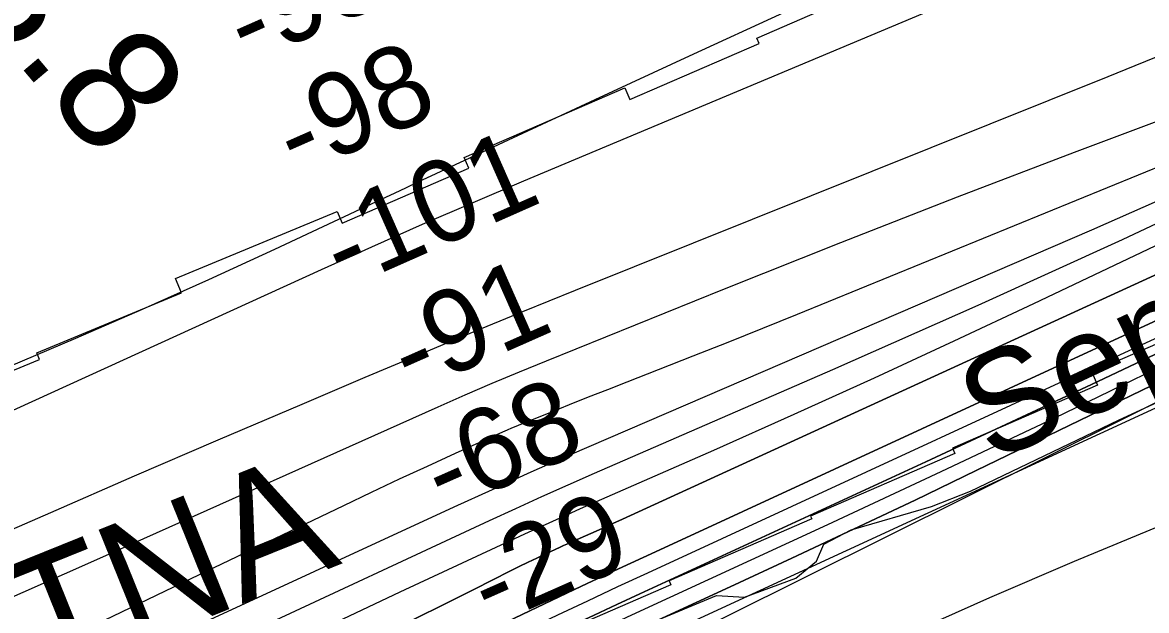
# Model space of a CAD drawing. Extents: x 3651524 to 3689615, y 505651 to 531377.
# Drawn here: x 3679049 to 3679967, y 516815 to 517295 of the extents above; entities that cross this region are included whole.
import ezdxf

# ---------------------------------------------------------------- set-up
doc = ezdxf.new("R2010")
doc.units = 0
for name, color, linetype in [('V-GRID-MAJR', 7, 'Continuous'), ('V-RIVR-EDGE', 7, 'Continuous'), ('V-RIVR-IDEN', 7, 'Continuous'), ('V-RIVR-RANG', 7, 'Continuous'), ('V-RRAP-FSHR', 7, 'Continuous'), ('V-RRAP-RVMT', 7, 'Continuous'), ('V-RRAP-RVMT-IDEN', 7, 'Continuous'), ('V-SURV-IDEN', 7, 'Continuous'), ('V-TOPO-DPTH', 7, 'Continuous'), ('V-TOPO-MAJR', 7, 'Continuous'), ('V-TOPO-MINR', 7, 'Continuous'), ('V-TOPO-WATR', 7, 'Continuous')]:
    doc.layers.add(name, color=color, linetype=linetype)

msp = doc.modelspace()

# ---------------------------------------------------------------- linework, layer by layer
at = {"layer": 'V-GRID-MAJR'}
msp.add_spline([(3655702.37, 517123.07), (3660982.023, 517177.978), (3666261.669, 517233.653), (3671541.307, 517290.097), (3676820.936, 517347.309), (3682100.557, 517405.288), (3687380.17, 517464.035)], degree=3, dxfattribs=at)
at = {"layer": 'V-RIVR-EDGE'}
msp.add_lwpolyline([(3678997.313, 516461.338), (3679081.485, 516512.758), (3679110.381, 516545.104), (3679132.694, 516585.871), (3679168.137, 516595.389), (3679219.805, 516611.47), (3679293.093, 516631.099), (3679363.42, 516666.945), (3679412.773, 516717.851), (3679447.676, 516751.983), (3679505.365, 516775.253), (3679543.799, 516780.561), (3679561.268, 516804.531), (3679615.353, 516827.21), (3679638.162, 516825.953), (3679680.224, 516841.457), (3679697.067, 516855.223), (3679703.104, 516869.016), (3679725.346, 516880.967), (3679790.828, 516900.016), (3679822.677, 516912.544), (3679943.486, 516970.477), (3680008.395, 517000.333)], dxfattribs=at)
at = {"layer": 'V-RRAP-FSHR'}
msp.add_lwpolyline([(3676687.122, 515122.157), (3676669.671, 515433.303), (3676704.575, 515496.801), (3677047.074, 515676.716), (3677793.157, 515943.413), (3678377.803, 516155.078), (3678796.656, 516358.274), (3679022.229, 516447.237), (3679230.65, 516614.583), (3680015.882, 517005.612), (3680504.43, 517186.381), (3680687.746, 517283.253), (3681246.926, 517568.878), (3682033.887, 518068.532), (3682134.527, 518136.344)], dxfattribs=at)
at = {"layer": 'V-RRAP-RVMT'}
for points in [[(3678945.598, 516971.689), (3679062.565, 517019.98), (3679060.306, 517025.43), (3679178.358, 517074.261), (3679173.413, 517086.064), (3679305.642, 517140.699), (3679309.551, 517131.184), (3679413.209, 517176.129), (3679409.337, 517184.718), (3679540.501, 517241.661), (3679544.619, 517232.266), (3679650.133, 517277.995), (3679648.192, 517282.337), (3679769.829, 517335.206)], [(3680040.19, 517061.073), (3679921.761, 517009.534), (3679926.463, 516998.917), (3679808.055, 516947.552), (3679809.997, 516943.207), (3679692.225, 516891.947), (3679693.16, 516889.817), (3679576.554, 516839.175), (3679577.933, 516836.024), (3679453.805, 516782.097), (3679456.529, 516775.451), (3679338.598, 516726.694), (3679341.231, 516720.23), (3679209.012, 516665.59), (3679196, 516697.701), (3679088.501, 516653.372), (3679093.887, 516640.379), (3678972.601, 516590.263)]]:
    msp.add_lwpolyline(points, dxfattribs=at)
at = {"layer": 'V-TOPO-DPTH'}
for points in [[(3679342.444, 516700.211), (3679512.124, 516664.724), (3679529.256, 516676.644), (3679548.868, 516689.195), (3679556.804, 516694.058), (3679564.857, 516698.708), (3679573.085, 516703.04), (3679581.431, 516707.159), (3679701.091, 516763.339), (3679769.595, 516794.841), (3679838.418, 516825.613), (3679907.719, 516855.292), (3679977.34, 516884.241), (3680528.886, 517108.469), (3680546.774, 517115.682), (3680564.69, 517122.825), (3680582.647, 517129.864), (3680600.631, 517136.834), (3681121.7, 517417.46)], [(3678892.354, 516600.347), (3679110.047, 516710.24), (3679171.48, 516740.89), (3679233.101, 516771.151), (3679295.004, 516800.831), (3679357.096, 516830.122), (3679458.947, 516877.584), (3679470.272, 516882.816), (3679481.618, 516887.999), (3679492.999, 516893.108), (3679504.401, 516898.167), (3679613.141, 516945.995), (3679678.797, 516975.221), (3679744.276, 517004.835), (3679809.489, 517035.03), (3679874.525, 517065.613), (3680523.944, 517374.527)], [(3678892.354, 516600.347), (3679110.047, 516710.24), (3679171.48, 516740.89), (3679233.101, 516771.151), (3679295.004, 516800.831), (3679357.096, 516830.122), (3679458.947, 516877.584), (3679470.272, 516882.816), (3679481.618, 516887.999), (3679492.999, 516893.108), (3679504.401, 516898.167), (3679613.141, 516945.995), (3679678.797, 516975.221), (3679744.276, 517004.835), (3679809.489, 517035.03), (3679874.525, 517065.613), (3680523.944, 517374.527)], [(3678865.569, 516556.724), (3679373.783, 516810.513), (3679388.395, 516817.815), (3679403.005, 516825.124), (3679417.611, 516832.442), (3679432.213, 516839.765), (3679447.108, 516847.241), (3679454.276, 516850.8), (3679461.464, 516854.316), (3679468.682, 516857.77), (3679475.921, 516861.183), (3679487.792, 516866.715), (3679490.435, 516867.932), (3679491.76, 516868.532), (3679493.088, 516869.126), (3679506.497, 516875.089), (3679514.524, 516878.675), (3679522.544, 516882.279), (3679530.551, 516885.911), (3679538.549, 516889.562), (3680508.944, 517334.44)], [(3680508.944, 517334.44), (3679538.549, 516889.562), (3679530.551, 516885.911), (3679522.544, 516882.279), (3679514.524, 516878.675), (3679506.497, 516875.089), (3679493.088, 516869.126), (3679491.76, 516868.532), (3679490.435, 516867.932), (3679487.792, 516866.715), (3679475.921, 516861.183), (3679468.682, 516857.77), (3679461.464, 516854.316), (3679454.276, 516850.8), (3679447.108, 516847.241), (3679432.213, 516839.765), (3679417.611, 516832.442), (3679403.005, 516825.124), (3679388.395, 516817.815), (3679373.783, 516810.513), (3678865.569, 516556.724)], [(3677955.19, 516080.26), (3678649.96, 516339.831), (3678660.032, 516348.127), (3678817.271, 516436.936), (3678891.358, 516476.345), (3678965.771, 516515.116), (3679040.675, 516552.931), (3679115.906, 516590.108), (3679314.145, 516686.496), (3679349.318, 516703.543), (3679384.518, 516720.531), (3679419.762, 516737.43), (3679455.034, 516754.27), (3679511.682, 516781.229), (3679518.657, 516784.532), (3679525.641, 516787.818), (3679532.637, 516791.077), (3679539.641, 516794.318), (3679626.556, 516834.334), (3679676.956, 516857.714), (3679727.264, 516881.287), (3679777.436, 516905.15), (3679827.517, 516929.206), (3680568.84, 517287.92)], [(3680568.84, 517287.92), (3679827.517, 516929.206), (3679777.436, 516905.15), (3679727.264, 516881.287), (3679676.956, 516857.714), (3679626.556, 516834.334), (3679539.641, 516794.318), (3679532.637, 516791.077), (3679525.641, 516787.818), (3679518.657, 516784.532), (3679511.682, 516781.229), (3679455.034, 516754.27), (3679419.762, 516737.43), (3679384.518, 516720.531), (3679349.318, 516703.543), (3679342.444, 516700.211)], [(3678418.117, 516326.661), (3678646.755, 516430.065), (3678782.361, 516491.971), (3678917.67, 516554.512), (3679052.535, 516618.006), (3679187.103, 516682.136), (3679444.635, 516805.98), (3679474.811, 516820.404), (3679505.031, 516834.732), (3679535.319, 516848.917), (3679565.652, 516863.008), (3680289.352, 517197.103)], [(3680289.352, 517197.103), (3679565.652, 516863.008), (3679535.319, 516848.917), (3679505.031, 516834.732), (3679474.811, 516820.404), (3679444.635, 516805.98), (3679187.103, 516682.136), (3679052.535, 516618.006), (3678917.67, 516554.512), (3678782.361, 516491.971), (3678646.755, 516430.065), (3678418.117, 516326.661)], [(3680056.487, 517063.335), (3679921.607, 516999.469), (3679786.35, 516936.391), (3679552.654, 516828.654), (3679533.979, 516819.997), (3679515.329, 516811.289), (3679496.716, 516802.503), (3679478.126, 516793.665), (3679330.337, 516723.026), (3679237.803, 516678.975), (3679145.177, 516635.118), (3679052.414, 516591.553), (3678959.559, 516548.182), (3678453.771, 516312.903), (3678419.554, 516297.239)], [(3680056.487, 517063.335), (3679921.607, 516999.469), (3679786.35, 516936.391), (3679552.654, 516828.654), (3679533.979, 516819.997), (3679515.329, 516811.289), (3679496.716, 516802.503), (3679478.126, 516793.665), (3679330.337, 516723.026), (3679237.803, 516678.975), (3679145.177, 516635.118), (3679052.414, 516591.553), (3678959.559, 516548.182), (3678453.771, 516312.903), (3678419.554, 516297.239)]]:
    msp.add_lwpolyline(points, dxfattribs=at)
at = {"layer": 'V-TOPO-MAJR'}
for points in [[(3678420.879, 516695.787), (3678453.059, 516710.372), (3679292.835, 517093.498), (3679333.931, 517112.018), (3679375.137, 517130.285), (3679416.511, 517148.17), (3679457.995, 517165.801), (3680016.86, 517400.287), (3680095.201, 517430.472), (3680174.513, 517457.514), (3680255.279, 517479.839), (3680337.014, 517499.021), (3680501.161, 517532.469), (3680501.554, 517532.557), (3680502.714, 517532.891), (3680506.167, 517534.598), (3680507.792, 517535.852), (3680508.628, 517537.162), (3680558.274, 517671.302), (3680559.627, 517675.006), (3680560.96, 517678.718)], [(3680425.035, 517637.491), (3679825.024, 517372.392), (3679747.48, 517337.845), (3679670.082, 517302.977), (3679592.901, 517267.632), (3679515.865, 517231.967), (3679382.033, 517169.502), (3679372.023, 517164.829), (3679362.014, 517160.153), (3679352.006, 517155.474), (3679342, 517150.793), (3679254.475, 517109.833), (3679200.553, 517085.021), (3679146.424, 517060.675), (3679091.986, 517037.028), (3679037.342, 517013.847), (3678283.783, 516699.893)], [(3678418.508, 516406.816), (3678763.66, 516574.065), (3678881.367, 516630.752), (3678999.254, 516687.059), (3679117.412, 516742.796), (3679235.75, 516798.154), (3679430.086, 516888.491), (3679451.426, 516898.316), (3679472.815, 516908.036), (3679494.274, 516917.597), (3679515.781, 516927.053), (3679710.459, 517011.794), (3679828.977, 517064.33), (3679947.008, 517117.916), (3680064.311, 517173.08)]]:
    msp.add_lwpolyline(points, dxfattribs=at)
at = {"layer": 'V-TOPO-MINR'}
for points in [[(3679512.124, 516664.724), (3679529.256, 516676.644), (3679548.868, 516689.195), (3679556.804, 516694.058), (3679564.857, 516698.708), (3679573.085, 516703.04), (3679581.431, 516707.159), (3679701.091, 516763.339), (3679769.595, 516794.841), (3679838.418, 516825.613), (3679907.719, 516855.292), (3679977.34, 516884.241), (3680528.886, 517108.469), (3680546.774, 517115.682), (3680564.69, 517122.825), (3680582.647, 517129.864), (3680600.631, 517136.834), (3681121.7, 517417.46)], [(3678892.354, 516600.347), (3679110.047, 516710.24), (3679171.48, 516740.89), (3679233.101, 516771.151), (3679295.004, 516800.831), (3679357.096, 516830.122), (3679458.947, 516877.584), (3679470.272, 516882.816), (3679481.618, 516887.999), (3679492.999, 516893.108), (3679504.401, 516898.167), (3679613.141, 516945.995), (3679678.797, 516975.221), (3679744.276, 517004.835), (3679809.489, 517035.03), (3679874.525, 517065.613), (3680523.944, 517374.527)], [(3678865.569, 516556.724), (3679373.783, 516810.513), (3679388.395, 516817.815), (3679403.005, 516825.124), (3679417.611, 516832.442), (3679432.213, 516839.765), (3679447.108, 516847.241), (3679454.276, 516850.8), (3679461.464, 516854.316), (3679468.682, 516857.77), (3679475.921, 516861.183), (3679487.792, 516866.715), (3679490.435, 516867.932), (3679491.76, 516868.532), (3679493.088, 516869.126), (3679506.497, 516875.089), (3679514.524, 516878.675), (3679522.544, 516882.279), (3679530.551, 516885.911), (3679538.549, 516889.562), (3680508.944, 517334.44)], [(3678367.071, 516585.925), (3679003.452, 516865.303), (3679071.703, 516895.129), (3679140.021, 516924.8), (3679208.44, 516954.239), (3679276.924, 516983.524), (3679328.529, 517005.488), (3679371.318, 517023.539), (3679414.182, 517041.41), (3679457.158, 517059.009), (3679500.209, 517076.426), (3679935.276, 517250.841), (3680033.494, 517290.989)], [(3679016.59, 516759.595), (3679101.536, 516800.321), (3679186.466, 516841.081), (3679310.874, 516900.833), (3679333.626, 516911.66), (3679356.428, 516922.379), (3679379.307, 516932.934), (3679402.236, 516943.379), (3679440.926, 516960.837), (3679444.558, 516962.45), (3679448.203, 516964.033), (3679451.866, 516965.573), (3679455.542, 516967.083), (3679479.532, 516976.771), (3679495.224, 516983.075), (3679510.931, 516989.34), (3679526.661, 516995.549), (3679542.405, 517001.719), (3679567.914, 517011.663), (3679596.397, 517022.845), (3679624.844, 517034.118), (3679653.236, 517045.528), (3679681.591, 517057.03), (3680187.845, 517263.794)], [(3679425.074, 516720.321), (3679438.323, 516728.541), (3679451.746, 516736.455), (3679465.429, 516743.908), (3679479.286, 516751.055), (3679495.582, 516759.111), (3679501.429, 516761.986), (3679507.284, 516764.843), (3679513.152, 516767.673), (3679519.029, 516770.486), (3679528.471, 516774.98), (3679530.798, 516776.079), (3679533.133, 516777.162), (3679547.559, 516783.799), (3679555.941, 516787.656), (3679564.322, 516791.515), (3679572.702, 516795.376), (3679581.081, 516799.238), (3680553.677, 517247.632)], [(3678337.349, 516519.553), (3678575.005, 516622.156), (3678710.665, 516681.025), (3678846.176, 516740.232), (3678981.465, 516799.944), (3679116.606, 516859.994), (3679388.11, 516981.245), (3679410.116, 516990.929), (3679432.19, 517000.454), (3679454.366, 517009.738), (3679476.61, 517018.862), (3679621.783, 517077.491), (3679716.831, 517115.379), (3679812.1, 517152.694), (3679907.702, 517189.15), (3680003.525, 517225.032)], [(3678418.117, 516326.661), (3678646.755, 516430.065), (3678782.361, 516491.971), (3678917.67, 516554.512), (3679052.535, 516618.006), (3679187.103, 516682.136), (3679444.635, 516805.98), (3679474.811, 516820.404), (3679505.031, 516834.732), (3679535.319, 516848.917), (3679565.652, 516863.008), (3680289.352, 517197.103)], [(3678367.464, 516427.418), (3678539.787, 516504.761), (3678641.442, 516550.576), (3678743.001, 516596.599), (3678844.416, 516642.938), (3678945.737, 516689.486), (3679401.148, 516899.562), (3679432.542, 516913.9), (3679464.007, 516928.079), (3679495.578, 516942.019), (3679527.22, 516955.8), (3679921.794, 517125.875), (3680028.987, 517173.03)], [(3678434.689, 516320.213), (3678788.946, 516482.56), (3678909.644, 516538.253), (3679030.145, 516594.364), (3679150.353, 516651.102), (3679270.364, 516708.257), (3679461.375, 516799.836), (3679485.76, 516811.46), (3679510.179, 516823.012), (3679534.65, 516834.456), (3679559.154, 516845.827), (3680034.323, 517065.038)], [(3678419.554, 516297.239), (3678453.771, 516312.903), (3678959.559, 516548.182), (3679052.414, 516591.553), (3679145.177, 516635.118), (3679237.803, 516678.975), (3679330.337, 516723.026), (3679478.126, 516793.665), (3679496.716, 516802.503), (3679515.329, 516811.289), (3679533.979, 516819.997), (3679552.654, 516828.654), (3679786.35, 516936.391), (3679921.607, 516999.469), (3680056.487, 517063.335)], [(3678423.457, 516279.73), (3679133.934, 516615.905), (3679198.395, 516646.438), (3679262.839, 516677.006), (3679327.259, 516707.626), (3679391.662, 516738.28), (3679494.893, 516787.467), (3679507.68, 516793.529), (3679520.483, 516799.558), (3679533.308, 516805.538), (3679546.15, 516811.484), (3679706.148, 516885.196), (3679798.805, 516928.38), (3679891.203, 516972.106), (3679983.212, 517016.645)]]:
    msp.add_lwpolyline(points, dxfattribs=at)
at = {"layer": 'V-TOPO-WATR'}
msp.add_lwpolyline([(3677955.19, 516080.26), (3678649.96, 516339.831), (3678660.032, 516348.127), (3678817.271, 516436.936), (3678891.358, 516476.345), (3678965.771, 516515.116), (3679040.675, 516552.931), (3679115.906, 516590.108), (3679314.145, 516686.496), (3679349.318, 516703.543), (3679384.518, 516720.531), (3679419.762, 516737.43), (3679455.034, 516754.27), (3679511.682, 516781.229), (3679518.657, 516784.532), (3679525.641, 516787.818), (3679532.637, 516791.077), (3679539.641, 516794.318), (3679626.556, 516834.334), (3679676.956, 516857.714), (3679727.264, 516881.287), (3679777.436, 516905.15), (3679827.517, 516929.206), (3680568.84, 517287.92)], dxfattribs=at)

# ---------------------------------------------------------------- texts
at = {"layer": 'V-RIVR-IDEN'}
msp.add_text('September', height=83, rotation=25.050144, dxfattribs=at).set_placement((3679839.701, 516934.91))
at = {"layer": 'V-RIVR-RANG'}
for s, p in [('-98', (3679231.864, 517260.486)), ('-98', (3679272.096, 517168.937)), ('-101', (3679310.639, 517076.64)), ('-91', (3679365.827, 516991.706)), ('-68', (3679392.792, 516894.287)), ('-29', (3679430.853, 516801.776))]:
    msp.add_text(s, height=67, rotation=23.865, dxfattribs=at).set_placement(p)
at = {"layer": 'V-RRAP-RVMT-IDEN'}
msp.add_text('GRETNA', height=99.9998, rotation=21.982063, dxfattribs=at).set_placement((3678793.595, 516645.02))
at = {"layer": 'V-SURV-IDEN'}
msp.add_text('927+03.8', height=100, rotation=310.172845, dxfattribs=at).set_placement((3678751.409, 517608.94))

doc.saveas('drawing.dxf')
